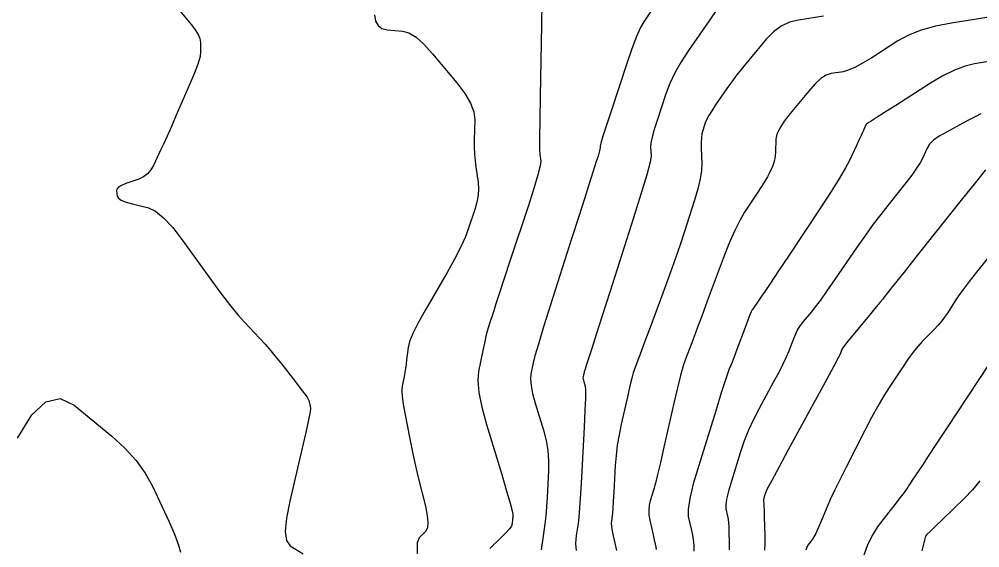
# Model space of a CAD drawing. Extents: x 2082232 to 2083549, y 592624 to 593832.
# Drawn here: x 2082903.8 to 2082963.1, y 593349.8 to 593382.4 of the extents above; entities that cross this region are included whole.
import ezdxf

# ---------------------------------------------------------------- set-up
doc = ezdxf.new("R2010")
doc.units = 0
doc.layers.add('DT_X_Contour_Major', color=7, linetype='Continuous')
doc.layers.add('DT_X_Contour_Minor', color=7, linetype='Continuous')

msp = doc.modelspace()

# ---------------------------------------------------------------- linework, layer by layer
at = {"layer": 'DT_X_Contour_Major'}
for points in [[(2082936.099, 593383.465), (2082936.075, 593382.023), (2082935.988, 593377.641), (2082935.963, 593376.184), (2082935.951, 593375.099), (2082935.953, 593374.387), (2082935.968, 593374.048), (2082936.027, 593373.64), (2082935.995, 593373.35), (2082935.855, 593372.789), (2082935.606, 593371.955), (2082935.248, 593370.849), (2082934.15, 593367.538), (2082933.777, 593366.411), (2082933.481, 593365.515), (2082933.263, 593364.85), (2082933.123, 593364.415), (2082932.851, 593363.562), (2082932.749, 593363.222), (2082932.649, 593362.841), (2082932.549, 593362.42), (2082932.449, 593361.958), (2082932.186, 593360.671), (2082932.143, 593360.105), (2082932.213, 593359.37), (2082932.394, 593358.467), (2082932.687, 593357.395), (2082933.617, 593354.314), (2082933.922, 593353.294), (2082934.139, 593352.545), (2082934.267, 593352.067), (2082934.307, 593351.86), (2082934.297, 593351.669), (2082934.292, 593351.598), (2082934.286, 593351.527), (2082934.278, 593351.456), (2082934.268, 593351.384), (2082934.239, 593351.194), (2082934.194, 593351.097), (2082934.08, 593350.948), (2082933.897, 593350.747), (2082933.646, 593350.493), (2082932.883, 593349.749)], [(2082964.318, 593379.884), (2082962.816, 593379.649), (2082962.223, 593379.507), (2082961.571, 593379.26), (2082960.86, 593378.907), (2082960.091, 593378.448), (2082957.96, 593377.083), (2082957.257, 593376.633), (2082956.744, 593376.305), (2082956.422, 593376.101), (2082956.29, 593376.02), (2082956.193, 593375.969), (2082956.157, 593375.942), (2082956.12, 593375.898), (2082956.083, 593375.838), (2082956.046, 593375.761), (2082955.945, 593375.536), (2082955.891, 593375.416), (2082955.805, 593375.227), (2082955.686, 593374.969), (2082955.534, 593374.641), (2082955.085, 593373.675), (2082954.848, 593373.222), (2082954.471, 593372.585), (2082953.954, 593371.767), (2082953.299, 593370.766), (2082951.364, 593367.853), (2082950.714, 593366.875), (2082950.214, 593366.125), (2082949.865, 593365.603), (2082949.666, 593365.31), (2082949.336, 593364.831), (2082949.226, 593364.673), (2082949.145, 593364.557), (2082949.094, 593364.483), (2082949.071, 593364.452), (2082949.048, 593364.425), (2082949.017, 593364.353), (2082948.94, 593364.156), (2082948.817, 593363.834), (2082948.648, 593363.387), (2082948.136, 593362.03), (2082947.966, 593361.58), (2082947.838, 593361.247), (2082947.754, 593361.033), (2082947.712, 593360.937), (2082947.657, 593360.838), (2082947.59, 593360.648), (2082947.43, 593360.152), (2082947.177, 593359.349), (2082946.831, 593358.241), (2082945.783, 593354.878), (2082945.448, 593353.734), (2082945.229, 593352.826), (2082945.126, 593352.154), (2082945.139, 593351.717), (2082945.328, 593350.865), (2082945.39, 593350.569), (2082945.436, 593350.317), (2082945.465, 593350.112), (2082945.477, 593349.952), (2082945.487, 593349.586)], [(2082963.144, 593353.915), (2082962.675, 593353.374), (2082962.181, 593352.865), (2082960.83, 593351.547), (2082960.386, 593351.113), (2082960.067, 593350.8), (2082959.871, 593350.608), (2082959.801, 593350.537), (2082959.778, 593350.507), (2082959.719, 593350.275), (2082959.561, 593349.6)]]:
    msp.add_lwpolyline(points, dxfattribs=at)
at = {"layer": 'DT_X_Contour_Minor'}
for points in [[(2082946.904, 593383.002), (2082946.46, 593382.363), (2082945.15, 593380.462), (2082944.694, 593379.761), (2082944.31, 593379.084), (2082943.997, 593378.431), (2082943.756, 593377.802), (2082943.209, 593376.158), (2082943.03, 593375.593), (2082942.905, 593375.13), (2082942.833, 593374.771), (2082942.814, 593374.514), (2082942.836, 593373.966), (2082942.774, 593373.573), (2082942.575, 593372.807), (2082942.237, 593371.668), (2082941.761, 593370.155), (2082940.308, 593365.621), (2082939.821, 593364.102), (2082939.45, 593362.945), (2082939.195, 593362.15), (2082939.057, 593361.717), (2082938.842, 593361.045), (2082938.771, 593360.819), (2082938.717, 593360.646), (2082938.682, 593360.524), (2082938.664, 593360.454), (2082938.64, 593360.339), (2082938.636, 593360.288), (2082938.643, 593360.221), (2082938.659, 593360.14), (2082938.685, 593360.044), (2082938.769, 593359.766), (2082938.789, 593359.53), (2082938.785, 593359.031), (2082938.757, 593358.269), (2082938.706, 593357.243), (2082938.538, 593354.157), (2082938.478, 593353.109), (2082938.423, 593352.283), (2082938.374, 593351.678), (2082938.33, 593351.293), (2082938.22, 593350.563), (2082938.189, 593350.299), (2082938.179, 593350.056), (2082938.189, 593349.835), (2082938.22, 593349.634)], [(2082913.754, 593382.906), (2082914.468, 593382.046), (2082914.703, 593381.736), (2082914.872, 593381.453), (2082914.976, 593381.196), (2082915.015, 593380.965), (2082915.029, 593380.385), (2082914.994, 593380.102), (2082914.875, 593379.687), (2082914.675, 593379.14), (2082914.392, 593378.461), (2082913.528, 593376.474), (2082913.225, 593375.78), (2082912.962, 593375.188), (2082912.741, 593374.698), (2082912.561, 593374.31), (2082912.136, 593373.412), (2082911.959, 593373.105), (2082911.746, 593372.856), (2082911.497, 593372.665), (2082911.212, 593372.532), (2082910.405, 593372.255), (2082910.143, 593372.149), (2082909.961, 593372.038), (2082909.859, 593371.922), (2082909.837, 593371.801), (2082909.887, 593371.472), (2082909.954, 593371.352), (2082910.118, 593371.237), (2082910.377, 593371.129), (2082910.733, 593371.027), (2082911.81, 593370.762), (2082912.247, 593370.56), (2082912.747, 593370.154), (2082913.312, 593369.543), (2082913.941, 593368.728), (2082915.705, 593366.281), (2082916.328, 593365.432), (2082916.873, 593364.72), (2082917.34, 593364.145), (2082917.73, 593363.707), (2082918.666, 593362.723), (2082919.016, 593362.346), (2082919.362, 593361.951), (2082919.705, 593361.54), (2082920.044, 593361.112), (2082920.946, 593359.948), (2082921.243, 593359.561), (2082921.461, 593359.273), (2082921.6, 593359.085), (2082921.658, 593358.995), (2082921.706, 593358.887), (2082921.724, 593358.841), (2082921.741, 593358.783), (2082921.757, 593358.715), (2082921.773, 593358.634), (2082921.813, 593358.405), (2082921.791, 593358.181), (2082921.695, 593357.681), (2082921.525, 593356.905), (2082921.281, 593355.853), (2082920.532, 593352.68), (2082920.323, 593351.615), (2082920.259, 593350.8), (2082920.339, 593350.236), (2082920.564, 593349.922), (2082921.356, 593349.418)], [(2082925.772, 593382.658), (2082925.836, 593382.281), (2082925.985, 593382.004), (2082926.219, 593381.825), (2082926.538, 593381.745), (2082927.504, 593381.663), (2082927.891, 593381.552), (2082928.328, 593381.281), (2082928.814, 593380.849), (2082929.351, 593380.257), (2082930.848, 593378.464), (2082931.338, 593377.818), (2082931.686, 593377.223), (2082931.89, 593376.68), (2082931.953, 593376.189), (2082931.928, 593374.949), (2082931.927, 593374.497), (2082931.941, 593374.069), (2082931.971, 593373.667), (2082932.016, 593373.289), (2082932.157, 593372.315), (2082932.185, 593371.938), (2082932.161, 593371.537), (2082932.085, 593371.112), (2082931.959, 593370.664), (2082931.552, 593369.437), (2082931.356, 593368.926), (2082931.072, 593368.313), (2082930.701, 593367.598), (2082930.243, 593366.78), (2082928.905, 593364.463), (2082928.461, 593363.668), (2082928.135, 593363.017), (2082927.927, 593362.513), (2082927.835, 593362.155), (2082927.748, 593361.393), (2082927.714, 593361.114), (2082927.677, 593360.851), (2082927.638, 593360.601), (2082927.596, 593360.367), (2082927.481, 593359.761), (2082927.458, 593359.487), (2082927.475, 593359.121), (2082927.532, 593358.661), (2082927.629, 593358.107), (2082927.942, 593356.508), (2082928.064, 593355.905), (2082928.196, 593355.293), (2082928.338, 593354.675), (2082928.489, 593354.048), (2082928.905, 593352.366), (2082929.023, 593351.796), (2082929.064, 593351.347), (2082929.028, 593351.018), (2082928.915, 593350.81), (2082928.513, 593350.416), (2082928.407, 593350.093), (2082928.391, 593349.417)], [(2082942.856, 593382.915), (2082942.387, 593382.235), (2082942.189, 593381.879), (2082941.947, 593381.323), (2082941.661, 593380.565), (2082941.331, 593379.607), (2082940.391, 593376.784), (2082940.083, 593375.852), (2082939.863, 593375.174), (2082939.732, 593374.749), (2082939.69, 593374.578), (2082939.694, 593374.458), (2082939.681, 593374.373), (2082939.638, 593374.206), (2082939.564, 593373.958), (2082939.46, 593373.628), (2082939.144, 593372.641), (2082938.979, 593372.126), (2082938.723, 593371.323), (2082938.374, 593370.231), (2082937.934, 593368.85), (2082936.637, 593364.782), (2082936.205, 593363.415), (2082935.881, 593362.363), (2082935.665, 593361.627), (2082935.557, 593361.206), (2082935.413, 593360.505), (2082935.39, 593360.196), (2082935.428, 593359.796), (2082935.526, 593359.303), (2082935.686, 593358.719), (2082936.193, 593357.04), (2082936.355, 593356.412), (2082936.462, 593355.788), (2082936.512, 593355.168), (2082936.507, 593354.551), (2082936.418, 593352.913), (2082936.38, 593352.322), (2082936.335, 593351.776), (2082936.282, 593351.277), (2082936.221, 593350.824), (2082936.049, 593349.677)], [(2082953.486, 593382.579), (2082951.939, 593382.344), (2082951.38, 593382.205), (2082950.863, 593381.966), (2082950.39, 593381.625), (2082949.959, 593381.183), (2082948.867, 593379.87), (2082948.476, 593379.392), (2082948.121, 593378.941), (2082947.804, 593378.519), (2082947.523, 593378.124), (2082946.823, 593377.109), (2082946.586, 593376.754), (2082946.401, 593376.45), (2082946.266, 593376.198), (2082946.182, 593375.998), (2082946.027, 593375.532), (2082945.978, 593375.333), (2082945.947, 593375.086), (2082945.934, 593374.792), (2082945.939, 593374.45), (2082945.977, 593373.473), (2082945.959, 593373.059), (2082945.878, 593372.549), (2082945.733, 593371.944), (2082945.525, 593371.244), (2082944.885, 593369.249), (2082944.632, 593368.477), (2082944.351, 593367.659), (2082944.043, 593366.793), (2082943.708, 593365.881), (2082942.777, 593363.385), (2082942.465, 593362.548), (2082942.225, 593361.906), (2082942.059, 593361.461), (2082941.965, 593361.212), (2082941.813, 593360.809), (2082941.744, 593360.594), (2082941.652, 593360.252), (2082941.537, 593359.781), (2082941.398, 593359.183), (2082940.997, 593357.416), (2082940.862, 593356.76), (2082940.755, 593356.116), (2082940.678, 593355.484), (2082940.63, 593354.864), (2082940.541, 593353.227), (2082940.51, 593352.675), (2082940.482, 593352.247), (2082940.458, 593351.943), (2082940.439, 593351.763), (2082940.391, 593351.448), (2082940.385, 593351.302), (2082940.402, 593351.101), (2082940.441, 593350.844), (2082940.503, 593350.531), (2082940.699, 593349.623)], [(2082964.2, 593382.599), (2082961.392, 593382.16), (2082960.396, 593381.967), (2082959.51, 593381.719), (2082958.737, 593381.415), (2082958.076, 593381.055), (2082956.462, 593380.02), (2082955.897, 593379.675), (2082955.414, 593379.417), (2082955.014, 593379.245), (2082954.694, 593379.16), (2082953.952, 593379.047), (2082953.656, 593378.947), (2082953.324, 593378.73), (2082952.955, 593378.396), (2082952.55, 593377.946), (2082951.422, 593376.589), (2082951.05, 593376.108), (2082950.78, 593375.682), (2082950.613, 593375.31), (2082950.549, 593374.993), (2082950.513, 593374.22), (2082950.492, 593373.946), (2082950.455, 593373.703), (2082950.402, 593373.492), (2082950.334, 593373.312), (2082950.13, 593372.873), (2082950.027, 593372.674), (2082949.869, 593372.406), (2082949.658, 593372.069), (2082949.392, 593371.662), (2082948.612, 593370.487), (2082948.31, 593369.978), (2082947.989, 593369.332), (2082947.649, 593368.55), (2082947.29, 593367.63), (2082946.308, 593364.996), (2082945.969, 593364.089), (2082945.691, 593363.344), (2082945.473, 593362.762), (2082945.314, 593362.342), (2082944.972, 593361.437), (2082944.831, 593361.013), (2082944.664, 593360.418), (2082944.471, 593359.652), (2082944.252, 593358.716), (2082943.634, 593355.992), (2082943.421, 593355.065), (2082943.244, 593354.326), (2082943.105, 593353.776), (2082943.004, 593353.414), (2082942.781, 593352.7), (2082942.717, 593352.424), (2082942.693, 593352.13), (2082942.709, 593351.819), (2082942.764, 593351.49), (2082942.964, 593350.59), (2082943.032, 593350.281), (2082943.089, 593350.026), (2082943.133, 593349.827), (2082943.164, 593349.682)], [(2082963.196, 593376.567), (2082962.847, 593376.378), (2082962.4, 593376.139), (2082961.08, 593375.438), (2082960.633, 593375.179), (2082960.285, 593374.926), (2082960.033, 593374.68), (2082959.88, 593374.441), (2082959.601, 593373.813), (2082959.457, 593373.542), (2082959.236, 593373.199), (2082958.936, 593372.784), (2082958.558, 593372.298), (2082957.447, 593370.906), (2082957.017, 593370.355), (2082956.56, 593369.745), (2082956.077, 593369.075), (2082955.567, 593368.347), (2082954.171, 593366.325), (2082953.689, 593365.634), (2082953.29, 593365.074), (2082952.974, 593364.647), (2082952.742, 593364.352), (2082952.232, 593363.742), (2082952.051, 593363.505), (2082951.889, 593363.25), (2082951.747, 593362.977), (2082951.625, 593362.686), (2082951.323, 593361.887), (2082951.181, 593361.546), (2082950.981, 593361.122), (2082950.723, 593360.615), (2082950.406, 593360.024), (2082949.483, 593358.34), (2082949.154, 593357.702), (2082948.858, 593357.053), (2082948.596, 593356.391), (2082948.368, 593355.717), (2082947.803, 593353.905), (2082947.623, 593353.289), (2082947.505, 593352.8), (2082947.449, 593352.437), (2082947.456, 593352.202), (2082947.558, 593351.743), (2082947.593, 593351.556), (2082947.619, 593351.341), (2082947.638, 593351.097), (2082947.65, 593350.824), (2082947.67, 593350.058), (2082947.659, 593349.67)], [(2082963.491, 593373.115), (2082962.863, 593372.325), (2082961.99, 593371.23), (2082959.331, 593367.9), (2082958.456, 593366.803), (2082957.822, 593366.008), (2082957.432, 593365.516), (2082957.284, 593365.326), (2082957.213, 593365.224), (2082957.143, 593365.134), (2082956.986, 593364.942), (2082956.743, 593364.648), (2082956.413, 593364.252), (2082955.417, 593363.06), (2082955.085, 593362.657), (2082954.839, 593362.344), (2082954.678, 593362.12), (2082954.601, 593361.985), (2082954.511, 593361.744), (2082954.397, 593361.512), (2082954.124, 593360.996), (2082953.691, 593360.196), (2082953.1, 593359.112), (2082951.309, 593355.842), (2082950.718, 593354.757), (2082950.287, 593353.954), (2082950.016, 593353.432), (2082949.905, 593353.194), (2082949.824, 593352.932), (2082949.798, 593352.844), (2082949.781, 593352.773), (2082949.773, 593352.721), (2082949.774, 593352.687), (2082949.788, 593352.621), (2082949.795, 593352.544), (2082949.802, 593352.365), (2082949.812, 593352.082), (2082949.822, 593351.697), (2082949.853, 593350.531), (2082949.856, 593350.09), (2082949.841, 593349.642)], [(2082964.25, 593368.448), (2082962.926, 593366.788), (2082962.472, 593366.211), (2082962.101, 593365.724), (2082961.814, 593365.329), (2082961.611, 593365.025), (2082961.18, 593364.334), (2082961.005, 593364.072), (2082960.802, 593363.806), (2082960.571, 593363.535), (2082960.312, 593363.258), (2082959.585, 593362.515), (2082959.306, 593362.211), (2082959.015, 593361.855), (2082958.712, 593361.446), (2082958.396, 593360.986), (2082957.537, 593359.689), (2082957.202, 593359.158), (2082956.839, 593358.538), (2082956.448, 593357.828), (2082956.03, 593357.029), (2082954.88, 593354.777), (2082954.483, 593353.991), (2082954.154, 593353.32), (2082953.894, 593352.764), (2082953.702, 593352.323), (2082953.281, 593351.303), (2082953.133, 593350.955), (2082953.005, 593350.678), (2082952.897, 593350.471), (2082952.809, 593350.335), (2082952.601, 593350.066), (2082952.527, 593349.952), (2082952.461, 593349.813), (2082952.402, 593349.648)], [(2082963.666, 593361.083), (2082963.032, 593360.123), (2082961.11, 593357.206), (2082960.461, 593356.221), (2082959.954, 593355.452), (2082959.59, 593354.9), (2082959.368, 593354.565), (2082958.967, 593353.96), (2082958.836, 593353.76), (2082958.741, 593353.617), (2082958.683, 593353.529), (2082958.662, 593353.496), (2082958.656, 593353.484), (2082958.653, 593353.479), (2082958.651, 593353.475), (2082958.65, 593353.472), (2082958.649, 593353.47), (2082958.647, 593353.464), (2082958.598, 593353.401), (2082958.455, 593353.215), (2082958.216, 593352.906), (2082957.882, 593352.474), (2082956.865, 593351.16), (2082956.503, 593350.605), (2082956.18, 593349.925), (2082955.894, 593349.12)], [(2082903.735, 593356.563), (2082904.607, 593357.991), (2082905.48, 593358.805), (2082906.352, 593359.006), (2082907.224, 593358.594), (2082909.549, 593356.677), (2082910.361, 593355.945), (2082911.05, 593355.186), (2082911.617, 593354.402), (2082912.063, 593353.591), (2082913.088, 593351.393), (2082913.422, 593350.635), (2082913.654, 593350.012), (2082913.785, 593349.523)]]:
    msp.add_lwpolyline(points, dxfattribs=at)

doc.saveas('drawing.dxf')
